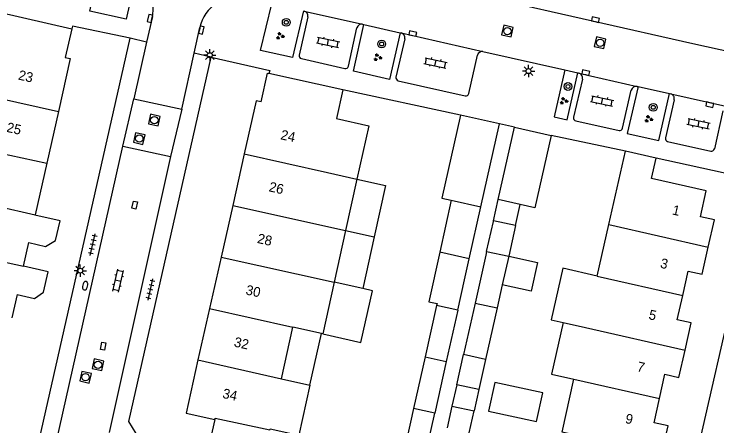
# Model space of a CAD drawing. Extents: x 128999 to 131010, y 395498 to 399007.
# Drawn here: x 129296.5 to 129368.2, y 398886.8 to 398928.9 of the extents above; entities that cross this region are included whole.
import ezdxf

# ---------------------------------------------------------------- set-up
doc = ezdxf.new("R2010")
doc.units = 0
for name, color, linetype in [('gg-afsc-erfafscheiding', 7, 'Continuous'), ('gg-afsc-muur', 7, 'Continuous'), ('gg-anno-huisnummerreeks BGT', 7, 'Continuous'), ('gg-bbg-bijgebouw', 7, 'Continuous'), ('gg-bbg-gedigitaliseerde bebouwing', 7, 'Continuous'), ('gg-bbg-gedigitaliseerde bijgebouw', 7, 'Continuous'), ('gg-bbg-hoofdgebouw', 7, 'Continuous'), ('gg-bbg-luifel en loopbrug', 7, 'Continuous'), ('gg-bbg-tussenscheiding', 7, 'Continuous'), ('gg-knt-verharding', 7, 'Continuous'), ('gg-knt-verharding nz', 7, 'Continuous'), ('gt-grn-weggrens', 7, 'Continuous'), ('gt-symb-boom', 7, 'Continuous'), ('gt-symb-brandkraan', 7, 'Continuous'), ('gt-symb-groenvak', 7, 'Continuous'), ('gt-symb-klinker verharding', 7, 'Continuous'), ('gt-symb-kolk', 7, 'Continuous'), ('gt-symb-kolk center center', 7, 'Continuous'), ('gt-symb-lichtmast', 7, 'Continuous'), ('gt-symb-rioolschacht', 7, 'Continuous'), ('gt-symb-tegel verharding', 7, 'Continuous')]:
    doc.layers.add(name, color=color, linetype=linetype)

# ---------------------------------------------------------------- blocks, each defined once
blk = doc.blocks.new('gt0-BOOM')
at = {"layer": 'gt-symb-boom'}
for radius in [0.4, 0.2]:
    blk.add_circle((0, 0), radius, dxfattribs=at)
blk = doc.blocks.new('gt0-KOLK')
at = {"layer": 'gt-symb-kolk'}
blk.add_lwpolyline([(0, 0), (0.375, 0), (0.375, 0.4), (-0.375, 0.4), (-0.375, 0), (0, 0)], dxfattribs=at)
blk = doc.blocks.new('gt0-LMAST')
at = {"layer": 'gt-symb-lichtmast'}
for p, q in [((-0.182, 0.173), (-0.447, 0.438)), ((-0.005, 0.246), (-0.005, 0.621)), ((0.172, 0.173), (0.437, 0.438)), ((-0.255, -0.004), (-0.63, -0.004)), ((-0.182, -0.181), (-0.447, -0.446)), ((-0.005, -0.254), (-0.005, -0.629)), ((0.437, -0.446), (0.172, -0.181)), ((0.245, -0.004), (0.62, -0.004))]:
    blk.add_line(p, q, dxfattribs=at)
blk.add_circle((-0.005, -0.004), 0.25, dxfattribs=at)
blk = doc.blocks.new('gt0-RS')
at = {"layer": 'gt-symb-rioolschacht'}
blk.add_lwpolyline([(-0.5, -0.5), (0.5, -0.5), (0.5, 0.5), (-0.5, 0.5)], close=True, dxfattribs=at)
blk.add_circle((0, 0), 0.375, dxfattribs=at)
blk = doc.blocks.new('gt0-KL1')
at = {"layer": 'gt-symb-klinker verharding'}
for p, q in [((-1.15, 0.3), (1.15, 0.3)), ((-1, -0.3), (-1, 0.3)), ((-0.5, 0.3), (-0.5, 0.45)), ((0, -0.3), (0, 0.3)), ((0.5, 0.3), (0.5, 0.45)), ((1, -0.3), (1, 0.3)), ((-1.15, -0.3), (1.15, -0.3)), ((-0.5, -0.45), (-0.5, -0.3)), ((0.5, -0.45), (0.5, -0.3))]:
    blk.add_line(p, q, dxfattribs=at)
blk = doc.blocks.new('gt0-GRVAK')
at = {"layer": 'gt-symb-groenvak'}
for p, q in [((-0.11, 0.189), (-0.228, 0.24)), ((-0.182, 0.153), (0.088, 0.153)), ((-0.091, 0.211), (-0.156, 0.322)), ((-0.047, 0.214), (-0.047, 0.393)), ((-0.004, 0.211), (0.061, 0.322)), ((0.015, 0.189), (0.133, 0.24)), ((0.262, -0.052), (0.197, 0.059)), ((0.305, -0.049), (0.305, 0.13)), ((0.349, -0.052), (0.414, 0.059)), ((-0.245, -0.228), (-0.363, -0.177)), ((-0.318, -0.264), (-0.047, -0.264)), ((-0.226, -0.206), (-0.291, -0.095)), ((-0.183, -0.203), (-0.183, -0.024)), ((-0.139, -0.206), (-0.074, -0.095)), ((-0.12, -0.228), (-0.002, -0.177)), ((0.243, -0.074), (0.125, -0.023)), ((0.17, -0.11), (0.441, -0.11)), ((0.368, -0.074), (0.486, -0.023))]:
    blk.add_line(p, q, dxfattribs=at)
blk = doc.blocks.new('gt0-KOLKCC')
at = {"layer": 'gt-symb-kolk center center'}
blk.add_lwpolyline([(-0.375, 0.2), (0.375, 0.2), (0.375, -0.2), (-0.375, -0.2)], close=True, dxfattribs=at)
blk = doc.blocks.new('gt0-TEG1')
at = {"layer": 'gt-symb-tegel verharding'}
for p, q in [((-1.125, 0), (1.125, 0)), ((-0.9, -0.25), (-0.9, 0.25)), ((-0.45, -0.25), (-0.45, 0.25)), ((0, -0.25), (0, 0.25)), ((0.45, -0.25), (0.45, 0.25)), ((0.9, -0.25), (0.9, 0.25))]:
    blk.add_line(p, q, dxfattribs=at)
blk = doc.blocks.new('gt0-BR')
at = {"layer": 'gt-symb-brandkraan'}
for centre, radius, start, end in [((-0.244, 0), 0.206, 107.56694, 252.43307), ((0.599, -2.664), 3, 106.89205, 107.56694), ((0, -0.691), 0.938, 73.10799, 106.89205), ((-0.599, -2.664), 3, 72.43309, 73.10799), ((0.244, 0), 0.206, 287.56695, 72.43309), ((0.599, 2.664), 3, 252.43307, 253.10797), ((0, 0.691), 0.938, 253.10797, 286.89206), ((-0.599, 2.664), 3, 286.89206, 287.56695)]:
    blk.add_arc(centre, radius, start, end, dxfattribs=at)

msp = doc.modelspace()

# ---------------------------------------------------------------- linework, layer by layer
at = {"layer": 'gg-afsc-erfafscheiding'}
msp.add_line((129358.891, 398914.89), (129351.299, 398916.503), dxfattribs=at)
at = {"layer": 'gg-afsc-muur'}
msp.add_line((129342.041, 398918.567), (129330.052, 398921.158), dxfattribs=at)
at = {"layer": 'gg-bbg-bijgebouw'}
for p, q in [((129346.024, 398917.682), (129342.041, 398918.567)), ((129344.134, 398909.211), (129346.024, 398917.682)), ((129345.909, 398909.94), (129347.573, 398917.346)), ((129347.573, 398917.346), (129351.299, 398916.503)), ((129342.951, 398903.906), (129344.134, 398909.211)), ((129344.72, 398904.65), (129345.41, 398907.72)), ((129345.41, 398907.72), (129345.424, 398907.783)), ((129342.47, 398901.75), (129342.951, 398903.906)), ((129341.781, 398898.66), (129342.47, 398901.75)), ((129341.67, 398891.04), (129342.361, 398894.12)), ((129344.599, 398893.61), (129343.91, 398890.54)), ((129343.91, 398890.54), (129341.67, 398891.04)), ((129337.252, 398888.608), (129336.56, 398885.51)), ((129338.72, 398885.02), (129339.417, 398888.121))]:
    msp.add_line(p, q, dxfattribs=at)
at = {"layer": 'gg-bbg-gedigitaliseerde bebouwing'}
for p, q in [((129332.68, 398917.492), (129331.478, 398912.048)), ((129357.202, 398907.4), (129358.891, 398914.89)), ((129331.478, 398912.048), (129330.313, 398906.774)), ((129356.015, 398902.139), (129357.202, 398907.4)), ((129330.313, 398906.774), (129329.149, 398901.5)), ((129329.149, 398901.5), (129327.985, 398896.228)), ((129323.758, 398891.648), (129324.938, 398896.911)), ((129327.846, 398896.258), (129324.938, 398896.911)), ((129327.865, 398896.254), (129327.846, 398896.258)), ((129327.985, 398896.228), (129327.865, 398896.254)), ((129323.758, 398891.648), (129326.683, 398890.989)), ((129326.683, 398890.989), (129325.53, 398885.87))]:
    msp.add_line(p, q, dxfattribs=at)
for points in [[(129356.015, 398902.139), (129352.494, 398902.933), (129351.305, 398897.663), (129352.522, 398897.389)], [(129352.522, 398897.389), (129351.331, 398892.111), (129353.636, 398891.591)], [(129355.86, 398885.42), (129352.42, 398886.2), (129353.636, 398891.591)]]:
    msp.add_lwpolyline(points, dxfattribs=at)
at = {"layer": 'gg-bbg-gedigitaliseerde bijgebouw'}
for p, q in [((129341.11, 398909.887), (129339.946, 398904.587)), ((129348.161, 398909.44), (129345.909, 398909.94)), ((129347.675, 398907.292), (129345.424, 398907.783)), ((129347.675, 398907.292), (129346.973, 398904.17)), ((129346.973, 398904.17), (129346.315, 398901.243)), ((129346.315, 398901.243), (129345.786, 398898.89)), ((129343.541, 398899.38), (129342.361, 398894.12)), ((129343.541, 398899.38), (129345.786, 398898.89)), ((129339.613, 398899.139), (129338.433, 398893.88)), ((129341.781, 398898.66), (129340.603, 398893.393)), ((129345.786, 398898.89), (129344.599, 398893.61)), ((129338.433, 398893.88), (129337.252, 398888.608)), ((129340.603, 398893.393), (129339.417, 398888.121))]:
    msp.add_line(p, q, dxfattribs=at)
for points in [[(129342.041, 398918.567), (129340.16, 398910.102), (129341.11, 398909.887)], [(129351.299, 398916.503), (129349.627, 398909.114), (129348.161, 398909.44)], [(129339.946, 398904.587), (129338.833, 398899.513), (129339.656, 398899.329), (129339.613, 398899.139)], [(129344.72, 398904.65), (129344.638, 398904.269), (129343.541, 398899.38)]]:
    msp.add_lwpolyline(points, dxfattribs=at)
at = {"layer": 'gg-bbg-hoofdgebouw'}
for p, q in [((129291.46, 398929.857), (129302.351, 398927.4)), ((129330.052, 398921.158), (129322.471, 398922.84)), ((129330.052, 398921.158), (129329.399, 398918.216)), ((129300.989, 398918.93), (129299.803, 398913.67)), ((129329.399, 398918.216), (129332.68, 398917.492)), ((129319.975, 398914.626), (129318.789, 398909.34)), ((129362.031, 398914.18), (129358.891, 398914.89)), ((129299.803, 398913.67), (129298.614, 398908.395)), ((129318.789, 398909.34), (129317.607, 398904.076)), ((129298.614, 398908.395), (129298.604, 398908.352)), ((129297.427, 398903.133), (129297.972, 398905.552)), ((129317.607, 398904.076), (129316.429, 398898.827)), ((129296.778, 398900.255), (129296.239, 398897.866)), ((129316.429, 398898.827), (129315.249, 398893.565)), ((129316.961, 398887.48), (129315.81, 398882.35))]:
    msp.add_line(p, q, dxfattribs=at)
for points in [[(129302.351, 398927.4), (129301.691, 398924.47), (129302.211, 398924.35), (129300.989, 398918.93)], [(129321.707, 398919.925), (129322.359, 398922.865), (129322.471, 398922.84)], [(129321.707, 398919.925), (129321.19, 398920.04), (129319.975, 398914.626)], [(129367.356, 398905.098), (129367.981, 398907.88), (129366.541, 398908.2), (129367.131, 398910.84), (129361.561, 398912.1), (129362.031, 398914.18)], [(129297.972, 398905.552), (129299.69, 398905.165), (129300.705, 398905.757), (129301.16, 398907.776), (129298.604, 398908.352)], [(129364.741, 398900.156), (129365.301, 398902.64), (129366.731, 398902.32), (129367.356, 398905.098)], [(129296.778, 398900.255), (129298.553, 398899.854), (129299.484, 398900.485), (129299.953, 398902.563), (129297.427, 398903.133)], [(129364.989, 398894.582), (129365.611, 398897.35), (129364.181, 398897.67), (129364.741, 398900.156)], [(129362.367, 398889.639), (129362.921, 398892.11), (129364.361, 398891.79), (129364.989, 398894.582)], [(129315.249, 398893.565), (129314.031, 398888.14), (129316.961, 398887.48)], [(129362.641, 398884.18), (129363.241, 398886.84), (129361.811, 398887.16), (129362.367, 398889.639)]]:
    msp.add_lwpolyline(points, dxfattribs=at)
at = {"layer": 'gg-bbg-luifel en loopbrug'}
for p, q in [((129345.424, 398907.783), (129345.909, 398909.94)), ((129347.675, 398907.292), (129348.161, 398909.44)), ((129330.313, 398906.774), (129333.243, 398906.127)), ((129333.243, 398906.127), (129332.079, 398900.853)), ((129332.079, 398900.853), (129329.149, 398901.5)), ((129326.683, 398890.989), (129327.846, 398896.258)), ((129341.67, 398891.04), (129341.175, 398888.84)), ((129343.91, 398890.54), (129343.441, 398888.354)), ((129341.175, 398888.84), (129340.68, 398886.64)), ((129341.175, 398888.84), (129343.441, 398888.354)), ((129342.92, 398886.14), (129343.441, 398888.354))]:
    msp.add_line(p, q, dxfattribs=at)
for points in [[(129331.478, 398912.048), (129334.407, 398911.401), (129333.243, 398906.127)], [(129346.973, 398904.17), (129349.904, 398903.531), (129349.265, 398900.599), (129346.315, 398901.243)], [(129327.985, 398896.228), (129331.891, 398895.366), (129333.055, 398900.638), (129332.079, 398900.853)], [(129344.924, 398888.327), (129349.813, 398887.279), (129350.442, 398890.213), (129345.553, 398891.261), (129344.924, 398888.327)]]:
    msp.add_lwpolyline(points, dxfattribs=at)
at = {"layer": 'gg-bbg-tussenscheiding'}
for p, q in [((129289.578, 398921.528), (129300.989, 398918.93)), ((129291.301, 398915.51), (129299.803, 398913.67)), ((129319.975, 398914.626), (129328.482, 398912.719)), ((129328.482, 398912.719), (129331.478, 398912.048)), ((129290.131, 398910.306), (129298.614, 398908.395)), ((129318.789, 398909.34), (129330.313, 398906.774)), ((129341.11, 398909.887), (129344.134, 398909.211)), ((129357.202, 398907.4), (129367.356, 398905.098)), ((129288.948, 398905.05), (129297.427, 398903.133)), ((129342.951, 398903.906), (129339.946, 398904.587)), ((129344.72, 398904.65), (129346.973, 398904.17)), ((129317.607, 398904.076), (129329.149, 398901.5)), ((129356.015, 398902.139), (129364.741, 398900.156)), ((129316.429, 398898.827), (129324.938, 398896.911)), ((129341.781, 398898.66), (129339.613, 398899.139)), ((129352.522, 398897.389), (129354.826, 398896.869)), ((129354.826, 398896.869), (129364.989, 398894.582)), ((129315.249, 398893.565), (129323.758, 398891.648)), ((129338.433, 398893.88), (129340.603, 398893.393)), ((129344.599, 398893.61), (129342.361, 398894.12)), ((129353.636, 398891.591), (129362.367, 398889.639)), ((129339.417, 398888.121), (129337.252, 398888.608))]:
    msp.add_line(p, q, dxfattribs=at)
msp.add_lwpolyline([(129316.961, 398887.48), (129316.99, 398887.63), (129322.585, 398886.419), (129322.61, 398886.53), (129325.53, 398885.87)], dxfattribs=at)
at = {"layer": 'gg-knt-verharding'}
for p, q in [((129365.772, 398925.865), (129345.27, 398930.51)), ((129310.591, 398928.642), (129310.004, 398926.043)), ((129326.455, 398928.604), (129325.566, 398924.707)), ((129314.864, 398924.901), (129315.452, 398927.526)), ((129330.602, 398923.562), (129331.479, 398927.49)), ((129332.051, 398927.861), (129332.169, 398927.834)), ((129332.169, 398927.834), (129335.884, 398926.994)), ((129335.884, 398926.994), (129335.978, 398926.973)), ((129310.004, 398926.043), (129308.697, 398920.252)), ((129336.357, 398926.379), (129335.455, 398922.462)), ((129381.142, 398922.399), (129365.772, 398925.865)), ((129313.585, 398919.194), (129314.864, 398924.901)), ((129342.898, 398920.773), (129343.794, 398924.688)), ((129344.341, 398925.065), (129352.709, 398923.187)), ((129325.801, 398924.349), (129330.238, 398923.323)), ((129352.709, 398923.187), (129354.041, 398922.889)), ((129354.499, 398922.26), (129353.599, 398918.363)), ((129354.041, 398922.889), (129354.137, 398922.867)), ((129335.691, 398922.094), (129342.536, 398920.531)), ((129358.596, 398917.236), (129359.494, 398921.122)), ((129360.096, 398921.508), (129360.184, 398921.488)), ((129360.184, 398921.488), (129363.395, 398920.768)), ((129308.697, 398920.252), (129313.585, 398919.194)), ((129363.859, 398920.151), (129362.975, 398916.247)), ((129363.395, 398920.768), (129363.519, 398920.74)), ((129368.851, 398919.023), (129367.972, 398915.132)), ((129353.829, 398917.98), (129358.241, 398916.99)), ((129363.177, 398915.883), (129367.597, 398914.885)), ((129300.141, 398882.26), (129307.585, 398915.397)), ((129307.585, 398915.397), (129312.456, 398914.335)), ((129312.456, 398914.335), (129306.171, 398886.15)), ((129372.541, 398911.86), (129362.031, 398914.18)), ((129366.081, 398883.4), (129372.541, 398911.86))]:
    msp.add_line(p, q, dxfattribs=at)
for points in [[(129308.909, 398932.812), (129307.902, 398928.365), (129304.193, 398929.193), (129305.231, 398933.976)], [(129326.012, 398929.216), (129324.909, 398924.453), (129321.646, 398925.181), (129322.789, 398929.956)], [(129308.311, 398926.43), (129302.431, 398927.65), (129302.351, 398927.4)], [(129335.884, 398926.994), (129334.798, 398922.203), (129331.126, 398923.05), (129332.169, 398927.834)], [(129293.189, 398845.518), (129300.281, 398877.15), (129298.021, 398880.85), (129308.311, 398926.43)], [(129301.45, 398843.61), (129310.431, 398883.59), (129308.19, 398887.27), (129316.601, 398924.51)], [(129316.601, 398924.51), (129322.591, 398923.15), (129322.471, 398922.84)], [(129352.709, 398923.187), (129351.601, 398918.391), (129352.936, 398918.101), (129354.041, 398922.889)], [(129360.184, 398921.488), (129359.083, 398916.712), (129362.3, 398915.994), (129363.395, 398920.768)]]:
    msp.add_lwpolyline(points, dxfattribs=at)
for centre, radius, start, end in [((129306.567, 398929.443), 4.103, 348.74316, 55.19093), ((129319.302, 398926.734), 3.93, 77.82156, 168.37498), ((129325.96, 398928.709), 0.506, 348.01417, 76.99019), ((129331.957, 398927.379), 0.491, 78.97163, 166.96337), ((129335.864, 398926.482), 0.504, 348.18305, 76.89654), ((129325.868, 398924.649), 0.308, 169.1976, 257.36616), ((129344.262, 398924.594), 0.478, 80.51802, 168.63228), ((129330.302, 398923.622), 0.306, 257.87551, 348.70176), ((129335.803, 398922.426), 0.35, 174.07248, 251.27198), ((129354.021, 398922.386), 0.494, 345.19382, 76.42782), ((129359.997, 398920.999), 0.518, 79.03853, 166.29713), ((129342.582, 398920.853), 0.326, 261.80467, 345.72144), ((129363.408, 398920.283), 0.47, 343.70219, 76.28916), ((129353.915, 398918.292), 0.324, 167.34485, 254.62665), ((129358.281, 398917.311), 0.323, 262.84113, 346.59951), ((129363.287, 398916.182), 0.319, 168.22621, 249.82952), ((129367.654, 398915.206), 0.326, 259.91241, 346.83072)]:
    msp.add_arc(centre, radius, start, end, dxfattribs=at)
at = {"layer": 'gg-knt-verharding nz'}
for p, q in [((129326.074, 398929.202), (129332.051, 398927.861)), ((129335.978, 398926.973), (129344.341, 398925.065)), ((129354.137, 398922.867), (129360.096, 398921.508)), ((129363.519, 398920.74), (129369.446, 398919.413))]:
    msp.add_line(p, q, dxfattribs=at)
at = {"layer": 'gt-grn-weggrens'}
for p, q in [((129310.004, 398926.043), (129308.311, 398926.43)), ((129316.601, 398924.51), (129314.864, 398924.901)), ((129307.585, 398915.397), (129308.697, 398920.252)), ((129313.585, 398919.194), (129312.456, 398914.335)), ((129347.573, 398917.346), (129346.024, 398917.682))]:
    msp.add_line(p, q, dxfattribs=at)

# ---------------------------------------------------------------- block references
at = {"layer": 'gt-symb-boom'}
for p in [(129324.261, 398928.05), (129334.004, 398925.843), (129353.027, 398921.501), (129361.732, 398919.37)]:
    msp.add_blockref('gt0-BOOM', p, dxfattribs=at)
at = {"layer": 'gt-symb-brandkraan', "rotation": 77.35314650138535}
msp.add_blockref('gt0-BR', (129303.724, 398901.154), dxfattribs=at)
at = {"layer": 'gt-symb-groenvak'}
for p in [(129323.622, 398926.663), (129333.572, 398924.468), (129352.584, 398920.03), (129361.248, 398918.173)]:
    msp.add_blockref('gt0-GRVAK', p, dxfattribs=at)
at = {"layer": 'gt-symb-klinker verharding'}
for p, rotation in [((129328.527, 398926.009), -12.0067083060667), ((129339.504, 398923.907), -12.006708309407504), ((129356.508, 398920.029), -12.006708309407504), ((129366.365, 398917.694), -12.006708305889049), ((129307.085, 398901.664), 77.22875743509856)]:
    msp.add_blockref('gt0-KL1', p, dxfattribs=dict(at, rotation=rotation))
at = {"layer": 'gt-symb-kolk'}
for p, rotation in [((129310.542, 398928.416), 77.7571404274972), ((129355.785, 398928.135), -12.827123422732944), ((129315.398, 398927.303), -102.59095061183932), ((129337.136, 398926.709), -12.827123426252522), ((129354.799, 398922.716), -12.827123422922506), ((129367.542, 398919.839), 167.35314650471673)]:
    msp.add_blockref('gt0-KOLK', p, dxfattribs=dict(at, rotation=rotation))
at = {"layer": 'gt-symb-kolk center center'}
for p, rotation in [((129308.781, 398909.381), -102.64685349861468), ((129305.569, 398894.976), -101.36613785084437)]:
    msp.add_blockref('gt0-KOLKCC', p, dxfattribs=dict(at, rotation=rotation))
at = {"layer": 'gt-symb-lichtmast'}
for p in [(129316.455, 398924.696), (129349.009, 398923.078), (129303.239, 398902.691)]:
    msp.add_blockref('gt0-LMAST', p, dxfattribs=at)
at = {"layer": 'gt-symb-rioolschacht'}
for p, rotation in [((129346.841, 398927.154), 77.40904938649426), ((129356.304, 398925.962), 77.40904938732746), ((129310.79, 398918.066), 77.40904938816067), ((129309.254, 398916.18), 77.40904938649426), ((129305.039, 398893.072), 77.40904938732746), ((129303.767, 398891.806), 77.40904938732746)]:
    msp.add_blockref('gt0-RS', p, dxfattribs=dict(at, rotation=rotation))
at = {"layer": 'gt-symb-tegel verharding'}
for p, rotation in [((129304.495, 398905.34), 77.22875743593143), ((129310.398, 398900.76), 77.22875743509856)]:
    msp.add_blockref('gt0-TEG1', p, dxfattribs=dict(at, rotation=rotation))

# ---------------------------------------------------------------- texts
at = {"layer": 'gg-anno-huisnummerreeks BGT'}
for s, rotation, p in [('23', 347.3, (129296.834, 398922.221)), ('25', 347.3, (129295.63, 398916.881)), ('24', 347.4, (129323.614, 398916.121)), ('26', 347.4, (129322.422, 398910.806)), ('1', 347.3, (129363.609, 398908.441)), ('28', 347.4, (129321.238, 398905.531)), ('3', 347.4, (129362.387, 398903)), ('30', 347.4, (129320.058, 398900.275)), ('5', 347.4, (129361.203, 398897.746)), ('32', 347.4, (129318.864, 398894.952)), ('7', 347.4, (129360.01, 398892.439)), ('34', 347.4, (129317.686, 398889.702)), ('9', 347.3, (129358.81, 398887.138))]:
    msp.add_text(s, height=1, rotation=rotation, dxfattribs=at).set_placement(p)

doc.saveas('drawing.dxf')
